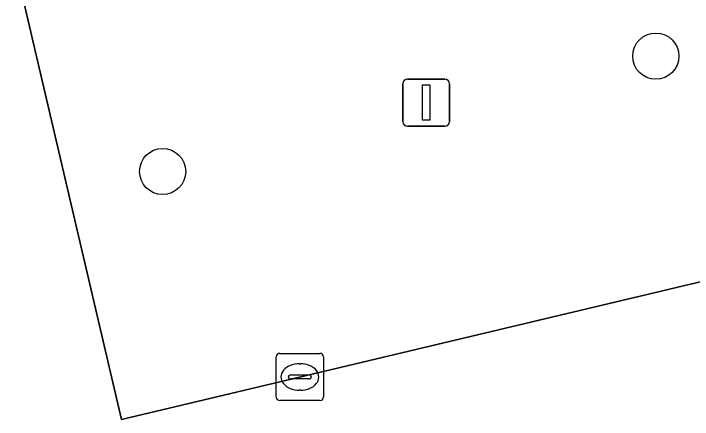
# Model space of a CAD drawing. Extents: x 158031 to 159244, y 380104 to 381214.
# Drawn here: x 158760.65 to 158775.04, y 381115.89 to 381124.49 of the extents above; entities that cross this region are included whole.
import ezdxf

# ---------------------------------------------------------------- set-up
doc = ezdxf.new("R2010")
doc.units = 0
for name, color, linetype in [('IMGEO_Boom', 7, 'Continuous'), ('IMGEO_Kolk', 7, 'Continuous'), ('IMGEO_Lichtmast', 7, 'Continuous'), ('IMGEO_Parkeervlak_open', 7, 'Continuous'), ('IMGEO_Rijbaan_lokaal_open', 7, 'Continuous')]:
    doc.layers.add(name, color=color, linetype=linetype)

msp = doc.modelspace()

# ---------------------------------------------------------------- linework, layer by layer
at = {"layer": 'IMGEO_Boom'}
for centre in [(158774.262, 381123.593), (158763.81, 381121.148)]:
    msp.add_circle(centre, 0.489, dxfattribs=at)
at = {"layer": 'IMGEO_Kolk'}
for p, q in [((158766.218, 381116.367), (158766.218, 381117.219)), ((158766.293, 381117.293), (158767.145, 381117.293)), ((158767.219, 381117.219), (158767.219, 381116.367)), ((158766.706, 381117.073), (158766.731, 381117.073)), ((158766.477, 381116.787), (158766.477, 381116.799)), ((158766.52, 381116.836), (158766.918, 381116.836)), ((158766.961, 381116.799), (158766.961, 381116.787)), ((158766.915, 381116.75), (158766.517, 381116.75)), ((158766.729, 381116.513), (158766.704, 381116.513)), ((158767.145, 381116.293), (158766.293, 381116.293))]:
    msp.add_line(p, q, dxfattribs=at)
for points in [[(158766.218, 381116.367), (158766.218, 381117.219)], [(158766.293, 381117.293), (158767.145, 381117.293)], [(158767.219, 381117.219), (158767.219, 381116.367)], [(158767.145, 381116.293), (158766.293, 381116.293)]]:
    msp.add_lwpolyline(points, dxfattribs=at)
for centre, radius, start, end in [((158766.295, 381117.217), 0.0765, 91.552, 178.448), ((158766.295, 381117.217), 0.0765, 91.552, 178.448), ((158767.143, 381117.217), 0.0765, 1.552, 88.448), ((158767.143, 381117.217), 0.0765, 1.552, 88.448), ((158766.517, 381116.796), 0.0403, 85.8775, 175.7526), ((158766.514, 381116.786), 0.0366, 178.938, 274.7102), ((158766.918, 381116.793), 0.043, 264.8664, 352.4533), ((158766.922, 381116.798), 0.0386, 1.7309, 96.639), ((158766.295, 381116.369), 0.0765, 181.552, 268.448), ((158766.295, 381116.369), 0.0765, 181.552, 268.448), ((158767.143, 381116.369), 0.0765, 271.552, 358.448), ((158767.143, 381116.369), 0.0765, 271.552, 358.448)]:
    msp.add_arc(centre, radius, start, end, dxfattribs=at)
for centre, major_axis, ratio, start_param, end_param in [((158766.705, 381116.793), (-0.387, 0.002), 0.722429, 4.712389, 7.853982), ((158766.73, 381116.793), (-0.39, 0.002), 0.717154, 1.570796, 4.712389)]:
    msp.add_ellipse(centre, major_axis=major_axis, ratio=ratio, start_param=start_param, end_param=end_param, dxfattribs=at)
at = {"layer": 'IMGEO_Lichtmast'}
for p, q in [((158769, 381123.107), (158769.79, 381123.107)), ((158769.79, 381123.107), (158769, 381123.107)), ((158768.9, 381122.207), (158768.9, 381123.007)), ((158768.9, 381123.007), (158768.9, 381122.207)), ((158769.89, 381123.007), (158769.89, 381122.207)), ((158769.89, 381122.207), (158769.89, 381123.007)), ((158769.79, 381122.107), (158769, 381122.107)), ((158769, 381122.107), (158769.79, 381122.107))]:
    msp.add_line(p, q, dxfattribs=at)
msp.add_lwpolyline([(158769.32, 381122.982), (158769.47, 381122.982), (158769.47, 381122.232), (158769.32, 381122.232), (158769.32, 381122.982)], dxfattribs=at)
for centre, start, end in [((158769, 381123.007), 90, 180), ((158769, 381123.007), 90, 180), ((158769.79, 381123.007), 0, 90), ((158769.79, 381123.007), 360, 90), ((158769, 381122.207), 180, 270), ((158769, 381122.207), 180, 270), ((158769.79, 381122.207), 270, 0), ((158769.79, 381122.207), 270, 0)]:
    msp.add_arc(centre, 0.1, start, end, dxfattribs=at)
at = {"layer": 'IMGEO_Parkeervlak_open'}
msp.add_lwpolyline([(158762.941, 381115.893), (158810.972, 381127.324), (158808.656, 381137.041), (158760.651, 381125.674)], close=True, dxfattribs=at)
at = {"layer": 'IMGEO_Rijbaan_lokaal_open'}
msp.add_lwpolyline([(158808.656, 381137.041), (158810.972, 381127.324), (158762.941, 381115.893), (158760.651, 381125.674)], close=True, dxfattribs=at)

doc.saveas('drawing.dxf')
